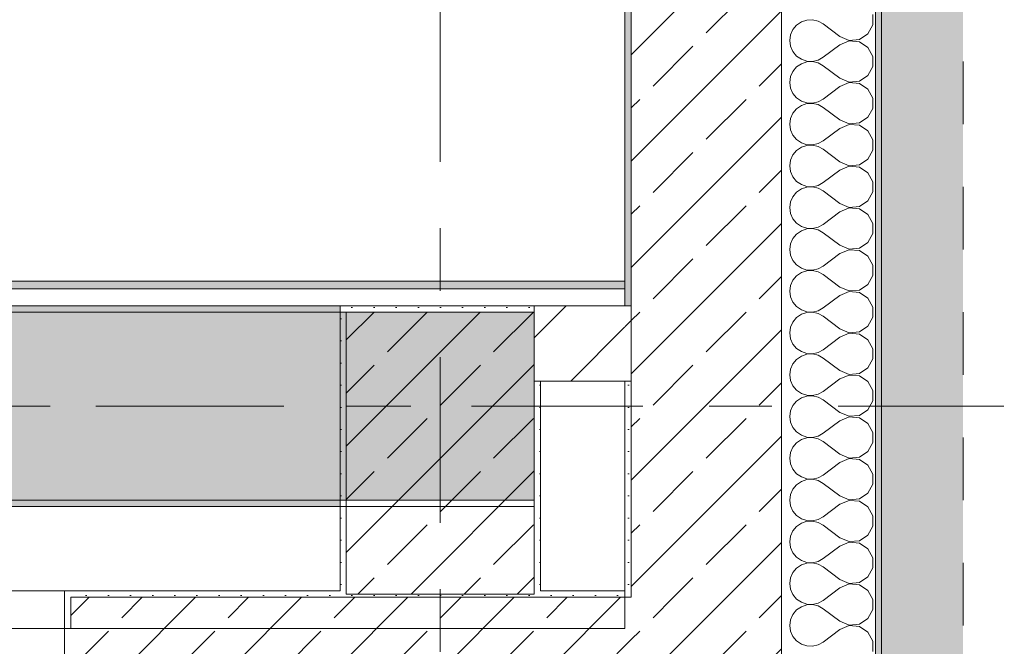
# Model space of a CAD drawing. Header units: metres. Extents: x -3.6 to 84.5, y -11 to 16.8.
# Tile 319 of 361: x 61.1 to 62.6, y 0.2 to 1.2. Entities that reach past the tile are written whole.
import ezdxf

# ---------------------------------------------------------------- set-up
doc = ezdxf.new("R2010")
doc.units = ezdxf.units.M
doc.header["$MEASUREMENT"] = 0
for name, pattern in [('Achse', [0.2, 0.1, -0.05, 0, -0.05]), ('Strichlinie doppelt', [0.546806, 0.264583, -0.105833, 0.070556, -0.105833]), ('Strichlinie eng', [0.115, 0.075, -0.04]), ('Wipeout_Contour', [1, 0, -1])]:
    doc.linetypes.add(name, pattern=pattern)
for name, color, linetype in [('301 - Elemente.Linie', 7, 'Continuous'), ('302 - Elemente.Schraffur', 7, 'Continuous'), ('451 - Universal.Achsen Raster', 7, 'Continuous'), ('604 - Struktur.Wand Aussen', 7, 'Continuous'), ('605 - Struktur.Wand Innen', 7, 'Continuous'), ('607 - Struktur.Stütze', 7, 'Continuous'), ('608 - Struktur.Träger', 7, 'Continuous'), ('Neubau_653 - Abdeckung.TB Verkofferung', 7, 'Continuous')]:
    doc.layers.add(name, color=color, linetype=linetype)
pattern_1 = [(45, (0, 0), (-0.01767767, 0.01767767), [0, -0.025])]
pattern_2 = [(45, (0, 0), (-0.08485281, 0.08485281), []), (45, (-0.04243, 0.04243), (-0.08485281, 0.08485281), [0.09, -0.03])]
pattern_3 = [(45, (0, 0), (-0.06363961, 0.06363961), [])]

# ---------------------------------------------------------------- blocks, each defined once
blk = doc.blocks.new('*X127')
at = {"layer": '604 - Struktur.Wand Aussen', "color": 7, "linetype": 'Continuous', "lineweight": 5}
for p, q in [((62.3155, 1.1661), (62.3068, 1.1631)), ((62.3247, 1.1665), (62.3155, 1.1661)), ((62.3336, 1.1645), (62.3247, 1.1665)), ((62.3417, 1.16), (62.3336, 1.1645)), ((62.4207, 1.1585), (62.4207, 1.1748)), ((62.2933, 1.1509), (62.2896, 1.1424)), ((62.2992, 1.1579), (62.2933, 1.1509)), ((62.3068, 1.1631), (62.2992, 1.1579)), ((62.3684, 1.14), (62.3417, 1.16)), ((62.413, 1.1442), (62.4207, 1.1585)), ((62.2896, 1.1424), (62.2884, 1.1333)), ((62.2884, 1.1333), (62.2896, 1.1242)), ((62.3684, 1.14), (62.3833, 1.1337)), ((62.3833, 1.133), (62.3684, 1.1267)), ((62.3833, 1.1337), (62.3995, 1.1352)), ((62.3995, 1.1314), (62.3833, 1.133)), ((62.3995, 1.1352), (62.413, 1.1442)), ((62.2896, 1.1242), (62.2933, 1.1158)), ((62.3684, 1.1267), (62.3417, 1.1067)), ((62.413, 1.1224), (62.3995, 1.1314)), ((62.4207, 1.1081), (62.413, 1.1224)), ((62.2933, 1.1158), (62.2992, 1.1087)), ((62.2992, 1.1087), (62.3068, 1.1035)), ((62.3068, 1.1035), (62.3155, 1.1006)), ((62.3247, 1.1001), (62.3336, 1.1022)), ((62.3336, 1.1022), (62.3417, 1.1067)), ((62.4207, 1.0919), (62.4207, 1.1081)), ((62.2992, 1.0913), (62.2933, 1.0842)), ((62.3068, 1.0965), (62.2992, 1.0913)), ((62.3155, 1.0994), (62.3068, 1.0965)), ((62.3155, 1.1006), (62.3247, 1.1001)), ((62.3247, 1.0999), (62.3155, 1.0994)), ((62.3336, 1.0978), (62.3247, 1.0999)), ((62.3417, 1.0933), (62.3336, 1.0978)), ((62.3684, 1.0733), (62.3417, 1.0933)), ((62.413, 1.0776), (62.4207, 1.0919)), ((62.2896, 1.0758), (62.2884, 1.0667)), ((62.2933, 1.0842), (62.2896, 1.0758)), ((62.3684, 1.0733), (62.3833, 1.067)), ((62.3995, 1.0686), (62.413, 1.0776)), ((62.2884, 1.0667), (62.2896, 1.0576)), ((62.2896, 1.0576), (62.2933, 1.0491)), ((62.3684, 1.06), (62.3417, 1.04)), ((62.3833, 1.0663), (62.3684, 1.06)), ((62.3833, 1.067), (62.3995, 1.0686)), ((62.3995, 1.0648), (62.3833, 1.0663)), ((62.413, 1.0558), (62.3995, 1.0648)), ((62.4207, 1.0415), (62.413, 1.0558)), ((62.2933, 1.0491), (62.2992, 1.0421)), ((62.2992, 1.0421), (62.3068, 1.0369)), ((62.3336, 1.0355), (62.3417, 1.04)), ((62.4207, 1.0252), (62.4207, 1.0415)), ((62.2992, 1.0246), (62.2933, 1.0175)), ((62.3068, 1.0298), (62.2992, 1.0246)), ((62.3068, 1.0369), (62.3155, 1.0339)), ((62.3155, 1.0328), (62.3068, 1.0298)), ((62.3155, 1.0339), (62.3247, 1.0335)), ((62.3247, 1.0332), (62.3155, 1.0328)), ((62.3247, 1.0335), (62.3336, 1.0355)), ((62.3336, 1.0311), (62.3247, 1.0332)), ((62.3417, 1.0267), (62.3336, 1.0311)), ((62.3684, 1.0067), (62.3417, 1.0267)), ((62.413, 1.0109), (62.4207, 1.0252)), ((62.2896, 1.0091), (62.2884, 1)), ((62.2933, 1.0175), (62.2896, 1.0091)), ((62.3684, 1.0067), (62.3833, 1.0004)), ((62.3995, 1.0019), (62.413, 1.0109)), ((62.2884, 1), (62.2896, 0.9909)), ((62.2896, 0.9909), (62.2933, 0.9825)), ((62.3684, 0.9933), (62.3417, 0.9733)), ((62.3833, 0.9996), (62.3684, 0.9933)), ((62.3833, 1.0004), (62.3995, 1.0019)), ((62.3995, 0.9981), (62.3833, 0.9996)), ((62.413, 0.9891), (62.3995, 0.9981)), ((62.2933, 0.9825), (62.2992, 0.9754)), ((62.2992, 0.9754), (62.3068, 0.9702)), ((62.4207, 0.9748), (62.413, 0.9891)), ((62.3068, 0.9631), (62.2992, 0.9579)), ((62.3068, 0.9702), (62.3155, 0.9672)), ((62.3155, 0.9661), (62.3068, 0.9631)), ((62.3155, 0.9672), (62.3247, 0.9668)), ((62.3247, 0.9665), (62.3155, 0.9661)), ((62.3247, 0.9668), (62.3336, 0.9689)), ((62.3336, 0.9645), (62.3247, 0.9665)), ((62.3336, 0.9689), (62.3417, 0.9733)), ((62.3417, 0.96), (62.3336, 0.9645)), ((62.3684, 0.94), (62.3417, 0.96)), ((62.4207, 0.9585), (62.4207, 0.9748)), ((62.2933, 0.9509), (62.2896, 0.9424)), ((62.2992, 0.9579), (62.2933, 0.9509)), ((62.3995, 0.9352), (62.413, 0.9442)), ((62.413, 0.9442), (62.4207, 0.9585)), ((62.2896, 0.9424), (62.2884, 0.9333)), ((62.2884, 0.9333), (62.2896, 0.9242)), ((62.3684, 0.94), (62.3833, 0.9337)), ((62.3833, 0.933), (62.3684, 0.9267)), ((62.3833, 0.9337), (62.3995, 0.9352)), ((62.3995, 0.9314), (62.3833, 0.933)), ((62.413, 0.9224), (62.3995, 0.9314)), ((62.2896, 0.9242), (62.2933, 0.9158)), ((62.2933, 0.9158), (62.2992, 0.9087)), ((62.3684, 0.9267), (62.3417, 0.9067)), ((62.4207, 0.9081), (62.413, 0.9224)), ((62.2992, 0.9087), (62.3068, 0.9035)), ((62.3068, 0.8965), (62.2992, 0.8913)), ((62.3068, 0.9035), (62.3155, 0.9006)), ((62.3155, 0.8994), (62.3068, 0.8965)), ((62.3155, 0.9006), (62.3247, 0.9001)), ((62.3247, 0.8999), (62.3155, 0.8994)), ((62.3247, 0.9001), (62.3336, 0.9022)), ((62.3336, 0.8978), (62.3247, 0.8999)), ((62.3336, 0.9022), (62.3417, 0.9067)), ((62.3417, 0.8933), (62.3336, 0.8978)), ((62.4207, 0.8919), (62.4207, 0.9081)), ((62.2933, 0.8842), (62.2896, 0.8758)), ((62.2992, 0.8913), (62.2933, 0.8842)), ((62.3684, 0.8733), (62.3417, 0.8933)), ((62.413, 0.8776), (62.4207, 0.8919)), ((62.2896, 0.8758), (62.2884, 0.8667)), ((62.2884, 0.8667), (62.2896, 0.8576)), ((62.3684, 0.8733), (62.3833, 0.867)), ((62.3833, 0.8663), (62.3684, 0.86)), ((62.3833, 0.867), (62.3995, 0.8686)), ((62.3995, 0.8648), (62.3833, 0.8663)), ((62.3995, 0.8686), (62.413, 0.8776)), ((62.2896, 0.8576), (62.2933, 0.8491)), ((62.3684, 0.86), (62.3417, 0.84)), ((62.413, 0.8558), (62.3995, 0.8648)), ((62.4207, 0.8415), (62.413, 0.8558)), ((62.2933, 0.8491), (62.2992, 0.8421)), ((62.2992, 0.8421), (62.3068, 0.8369)), ((62.3068, 0.8369), (62.3155, 0.8339)), ((62.3155, 0.8339), (62.3247, 0.8335)), ((62.3247, 0.8335), (62.3336, 0.8355)), ((62.3336, 0.8355), (62.3417, 0.84)), ((62.4207, 0.8252), (62.4207, 0.8415)), ((62.2992, 0.8246), (62.2933, 0.8175)), ((62.3068, 0.8298), (62.2992, 0.8246)), ((62.3155, 0.8328), (62.3068, 0.8298)), ((62.3247, 0.8332), (62.3155, 0.8328)), ((62.3336, 0.8311), (62.3247, 0.8332)), ((62.3417, 0.8267), (62.3336, 0.8311)), ((62.3684, 0.8067), (62.3417, 0.8267)), ((62.413, 0.8109), (62.4207, 0.8252)), ((62.2896, 0.8091), (62.2884, 0.8)), ((62.2933, 0.8175), (62.2896, 0.8091)), ((62.3684, 0.8067), (62.3833, 0.8004)), ((62.3995, 0.8019), (62.413, 0.8109)), ((62.2884, 0.8), (62.2896, 0.7909)), ((62.2896, 0.7909), (62.2933, 0.7825)), ((62.3684, 0.7933), (62.3417, 0.7733)), ((62.3833, 0.7996), (62.3684, 0.7933)), ((62.3833, 0.8004), (62.3995, 0.8019)), ((62.3995, 0.7981), (62.3833, 0.7996)), ((62.413, 0.7891), (62.3995, 0.7981)), ((62.4207, 0.7748), (62.413, 0.7891)), ((62.2933, 0.7825), (62.2992, 0.7754)), ((62.2992, 0.7754), (62.3068, 0.7702)), ((62.3336, 0.7689), (62.3417, 0.7733)), ((62.4207, 0.7585), (62.4207, 0.7748)), ((62.2992, 0.7579), (62.2933, 0.7509)), ((62.3068, 0.7631), (62.2992, 0.7579)), ((62.3068, 0.7702), (62.3155, 0.7672)), ((62.3155, 0.7661), (62.3068, 0.7631)), ((62.3155, 0.7672), (62.3247, 0.7668)), ((62.3247, 0.7665), (62.3155, 0.7661)), ((62.3247, 0.7668), (62.3336, 0.7689)), ((62.3336, 0.7645), (62.3247, 0.7665)), ((62.3417, 0.76), (62.3336, 0.7645)), ((62.3684, 0.74), (62.3417, 0.76)), ((62.413, 0.7442), (62.4207, 0.7585)), ((62.2896, 0.7424), (62.2884, 0.7333)), ((62.2933, 0.7509), (62.2896, 0.7424)), ((62.3684, 0.74), (62.3833, 0.7337)), ((62.3995, 0.7352), (62.413, 0.7442)), ((62.2884, 0.7333), (62.2896, 0.7242)), ((62.2896, 0.7242), (62.2933, 0.7158)), ((62.3684, 0.7267), (62.3417, 0.7067)), ((62.3833, 0.733), (62.3684, 0.7267)), ((62.3833, 0.7337), (62.3995, 0.7352)), ((62.3995, 0.7314), (62.3833, 0.733)), ((62.413, 0.7224), (62.3995, 0.7314)), ((62.2933, 0.7158), (62.2992, 0.7087)), ((62.2992, 0.7087), (62.3068, 0.7035)), ((62.4207, 0.7081), (62.413, 0.7224)), ((62.4207, 0.6919), (62.4207, 0.7081)), ((62.3068, 0.6965), (62.2992, 0.6913)), ((62.3068, 0.7035), (62.3155, 0.7006)), ((62.3155, 0.6994), (62.3068, 0.6965)), ((62.3155, 0.7006), (62.3247, 0.7001)), ((62.3247, 0.6999), (62.3155, 0.6994)), ((62.3247, 0.7001), (62.3336, 0.7022)), ((62.3336, 0.6978), (62.3247, 0.6999)), ((62.3336, 0.7022), (62.3417, 0.7067)), ((62.3417, 0.6933), (62.3336, 0.6978)), ((62.3684, 0.6733), (62.3417, 0.6933)), ((62.2933, 0.6842), (62.2896, 0.6758)), ((62.2992, 0.6913), (62.2933, 0.6842)), ((62.3995, 0.6686), (62.413, 0.6776)), ((62.413, 0.6776), (62.4207, 0.6919)), ((62.2896, 0.6758), (62.2884, 0.6667)), ((62.2884, 0.6667), (62.2896, 0.6576)), ((62.3684, 0.6733), (62.3833, 0.667)), ((62.3833, 0.6663), (62.3684, 0.66)), ((62.3833, 0.667), (62.3995, 0.6686)), ((62.3995, 0.6648), (62.3833, 0.6663)), ((62.413, 0.6558), (62.3995, 0.6648)), ((62.2896, 0.6576), (62.2933, 0.6491)), ((62.2933, 0.6491), (62.2992, 0.6421)), ((62.3684, 0.66), (62.3417, 0.64)), ((62.4207, 0.6415), (62.413, 0.6558)), ((62.2992, 0.6421), (62.3068, 0.6369)), ((62.3068, 0.6298), (62.2992, 0.6246)), ((62.3068, 0.6369), (62.3155, 0.6339)), ((62.3155, 0.6328), (62.3068, 0.6298)), ((62.3155, 0.6339), (62.3247, 0.6335)), ((62.3247, 0.6332), (62.3155, 0.6328)), ((62.3247, 0.6335), (62.3336, 0.6355)), ((62.3336, 0.6311), (62.3247, 0.6332)), ((62.3336, 0.6355), (62.3417, 0.64)), ((62.3417, 0.6267), (62.3336, 0.6311)), ((62.4207, 0.6252), (62.4207, 0.6415)), ((62.2933, 0.6175), (62.2896, 0.6091)), ((62.2992, 0.6246), (62.2933, 0.6175)), ((62.3684, 0.6067), (62.3417, 0.6267)), ((62.413, 0.6109), (62.4207, 0.6252)), ((62.2896, 0.6091), (62.2884, 0.6)), ((62.2884, 0.6), (62.2896, 0.5909)), ((62.3684, 0.6067), (62.3833, 0.6004)), ((62.3833, 0.5996), (62.3684, 0.5933)), ((62.3833, 0.6004), (62.3995, 0.6019)), ((62.3995, 0.5981), (62.3833, 0.5996)), ((62.3995, 0.6019), (62.413, 0.6109)), ((62.413, 0.5891), (62.3995, 0.5981)), ((62.2896, 0.5909), (62.2933, 0.5825)), ((62.2933, 0.5825), (62.2992, 0.5754)), ((62.3684, 0.5933), (62.3417, 0.5733)), ((62.4207, 0.5748), (62.413, 0.5891)), ((62.2992, 0.5754), (62.3068, 0.5702)), ((62.3068, 0.5702), (62.3155, 0.5672)), ((62.3155, 0.5672), (62.3247, 0.5668)), ((62.3247, 0.5665), (62.3155, 0.5661)), ((62.3247, 0.5668), (62.3336, 0.5689)), ((62.3336, 0.5645), (62.3247, 0.5665)), ((62.3336, 0.5689), (62.3417, 0.5733)), ((62.4207, 0.5585), (62.4207, 0.5748)), ((62.2933, 0.5509), (62.2896, 0.5424)), ((62.2992, 0.5579), (62.2933, 0.5509)), ((62.3068, 0.5631), (62.2992, 0.5579)), ((62.3155, 0.5661), (62.3068, 0.5631)), ((62.3417, 0.56), (62.3336, 0.5645)), ((62.3684, 0.54), (62.3417, 0.56)), ((62.413, 0.5442), (62.4207, 0.5585)), ((62.2896, 0.5424), (62.2884, 0.5333)), ((62.3684, 0.54), (62.3833, 0.5337)), ((62.3833, 0.5337), (62.3995, 0.5352)), ((62.3995, 0.5352), (62.413, 0.5442)), ((62.2884, 0.5333), (62.2896, 0.5242)), ((62.2896, 0.5242), (62.2933, 0.5158)), ((62.3684, 0.5267), (62.3417, 0.5067)), ((62.3833, 0.533), (62.3684, 0.5267)), ((62.3995, 0.5314), (62.3833, 0.533)), ((62.413, 0.5224), (62.3995, 0.5314)), ((62.4207, 0.5081), (62.413, 0.5224)), ((62.2933, 0.5158), (62.2992, 0.5087)), ((62.2992, 0.5087), (62.3068, 0.5035)), ((62.3068, 0.5035), (62.3155, 0.5006)), ((62.3336, 0.5022), (62.3417, 0.5067)), ((62.4207, 0.4919), (62.4207, 0.5081)), ((62.2992, 0.4913), (62.2933, 0.4842)), ((62.3068, 0.4965), (62.2992, 0.4913)), ((62.3155, 0.4994), (62.3068, 0.4965)), ((62.3155, 0.5006), (62.3247, 0.5001)), ((62.3247, 0.4999), (62.3155, 0.4994)), ((62.3247, 0.5001), (62.3336, 0.5022)), ((62.3336, 0.4978), (62.3247, 0.4999)), ((62.3417, 0.4933), (62.3336, 0.4978)), ((62.3684, 0.4733), (62.3417, 0.4933)), ((62.413, 0.4776), (62.4207, 0.4919)), ((62.2896, 0.4758), (62.2884, 0.4667)), ((62.2933, 0.4842), (62.2896, 0.4758)), ((62.3684, 0.4733), (62.3833, 0.467)), ((62.3995, 0.4686), (62.413, 0.4776)), ((62.2884, 0.4667), (62.2896, 0.4576)), ((62.2896, 0.4576), (62.2933, 0.4491)), ((62.3684, 0.46), (62.3417, 0.44)), ((62.3833, 0.4663), (62.3684, 0.46)), ((62.3833, 0.467), (62.3995, 0.4686)), ((62.3995, 0.4648), (62.3833, 0.4663)), ((62.413, 0.4558), (62.3995, 0.4648)), ((62.2933, 0.4491), (62.2992, 0.4421)), ((62.2992, 0.4421), (62.3068, 0.4369)), ((62.4207, 0.4415), (62.413, 0.4558)), ((62.4207, 0.4252), (62.4207, 0.4415)), ((62.2992, 0.4246), (62.2933, 0.4175)), ((62.3068, 0.4298), (62.2992, 0.4246)), ((62.3068, 0.4369), (62.3155, 0.4339)), ((62.3155, 0.4328), (62.3068, 0.4298)), ((62.3155, 0.4339), (62.3247, 0.4335)), ((62.3247, 0.4332), (62.3155, 0.4328)), ((62.3247, 0.4335), (62.3336, 0.4355)), ((62.3336, 0.4311), (62.3247, 0.4332)), ((62.3336, 0.4355), (62.3417, 0.44)), ((62.3417, 0.4267), (62.3336, 0.4311)), ((62.3684, 0.4067), (62.3417, 0.4267)), ((62.413, 0.4109), (62.4207, 0.4252)), ((62.2896, 0.4091), (62.2884, 0.4)), ((62.2933, 0.4175), (62.2896, 0.4091)), ((62.3995, 0.4019), (62.413, 0.4109)), ((62.2884, 0.4), (62.2896, 0.3909)), ((62.3684, 0.3933), (62.3417, 0.3733)), ((62.3684, 0.4067), (62.3833, 0.4004)), ((62.3833, 0.3996), (62.3684, 0.3933)), ((62.3833, 0.4004), (62.3995, 0.4019)), ((62.3995, 0.3981), (62.3833, 0.3996)), ((62.413, 0.3891), (62.3995, 0.3981)), ((62.2896, 0.3909), (62.2933, 0.3825)), ((62.2933, 0.3825), (62.2992, 0.3754)), ((62.4207, 0.3748), (62.413, 0.3891)), ((62.2992, 0.3754), (62.3068, 0.3702)), ((62.3068, 0.3631), (62.2992, 0.3579)), ((62.3068, 0.3702), (62.3155, 0.3672)), ((62.3155, 0.3661), (62.3068, 0.3631)), ((62.3155, 0.3672), (62.3247, 0.3668)), ((62.3247, 0.3665), (62.3155, 0.3661)), ((62.3247, 0.3668), (62.3336, 0.3689)), ((62.3336, 0.3645), (62.3247, 0.3665)), ((62.3336, 0.3689), (62.3417, 0.3733)), ((62.3417, 0.36), (62.3336, 0.3645)), ((62.4207, 0.3585), (62.4207, 0.3748)), ((62.2933, 0.3509), (62.2896, 0.3424)), ((62.2992, 0.3579), (62.2933, 0.3509)), ((62.3684, 0.34), (62.3417, 0.36)), ((62.413, 0.3442), (62.4207, 0.3585)), ((62.2896, 0.3424), (62.2884, 0.3333)), ((62.2884, 0.3333), (62.2896, 0.3242)), ((62.3684, 0.34), (62.3833, 0.3337)), ((62.3833, 0.333), (62.3684, 0.3267)), ((62.3833, 0.3337), (62.3995, 0.3352)), ((62.3995, 0.3314), (62.3833, 0.333)), ((62.3995, 0.3352), (62.413, 0.3442)), ((62.413, 0.3224), (62.3995, 0.3314)), ((62.2896, 0.3242), (62.2933, 0.3158)), ((62.2933, 0.3158), (62.2992, 0.3087)), ((62.3684, 0.3267), (62.3417, 0.3067)), ((62.4207, 0.3081), (62.413, 0.3224)), ((62.2992, 0.3087), (62.3068, 0.3035)), ((62.3068, 0.3035), (62.3155, 0.3006)), ((62.3155, 0.2994), (62.3068, 0.2965)), ((62.3155, 0.3006), (62.3247, 0.3001)), ((62.3247, 0.2999), (62.3155, 0.2994)), ((62.3247, 0.3001), (62.3336, 0.3022)), ((62.3336, 0.2978), (62.3247, 0.2999)), ((62.3336, 0.3022), (62.3417, 0.3067)), ((62.4207, 0.2919), (62.4207, 0.3081)), ((62.2933, 0.2842), (62.2896, 0.2758)), ((62.2992, 0.2913), (62.2933, 0.2842)), ((62.3068, 0.2965), (62.2992, 0.2913)), ((62.3417, 0.2933), (62.3336, 0.2978)), ((62.3684, 0.2733), (62.3417, 0.2933)), ((62.413, 0.2776), (62.4207, 0.2919)), ((62.2896, 0.2758), (62.2884, 0.2667)), ((62.3684, 0.2733), (62.3833, 0.267)), ((62.3833, 0.267), (62.3995, 0.2686)), ((62.3995, 0.2686), (62.413, 0.2776)), ((62.2884, 0.2667), (62.2896, 0.2576)), ((62.2896, 0.2576), (62.2933, 0.2491)), ((62.3684, 0.26), (62.3417, 0.24)), ((62.3833, 0.2663), (62.3684, 0.26)), ((62.3995, 0.2648), (62.3833, 0.2663)), ((62.413, 0.2558), (62.3995, 0.2648)), ((62.4207, 0.2415), (62.413, 0.2558)), ((62.2933, 0.2491), (62.2992, 0.2421)), ((62.2992, 0.2421), (62.3068, 0.2369)), ((62.3068, 0.2369), (62.3155, 0.2339)), ((62.3336, 0.2355), (62.3417, 0.24)), ((62.4207, 0.2252), (62.4207, 0.2415)), ((62.2992, 0.2246), (62.2933, 0.2175)), ((62.3068, 0.2298), (62.2992, 0.2246)), ((62.3155, 0.2328), (62.3068, 0.2298)), ((62.3155, 0.2339), (62.3247, 0.2335)), ((62.3247, 0.2332), (62.3155, 0.2328)), ((62.3247, 0.2335), (62.3336, 0.2355)), ((62.3336, 0.2311), (62.3247, 0.2332)), ((62.3417, 0.2267), (62.3336, 0.2311)), ((62.3684, 0.2067), (62.3417, 0.2267)), ((62.413, 0.2109), (62.4207, 0.2252)), ((62.2896, 0.2091), (62.2884, 0.2)), ((62.2933, 0.2175), (62.2896, 0.2091)), ((62.3684, 0.2067), (62.3833, 0.2004)), ((62.3995, 0.2019), (62.413, 0.2109)), ((62.2884, 0.2), (62.2896, 0.1909)), ((62.2896, 0.1909), (62.2933, 0.1825)), ((62.3684, 0.1933), (62.3417, 0.1733)), ((62.3833, 0.1996), (62.3684, 0.1933)), ((62.3833, 0.2004), (62.3995, 0.2019)), ((62.3995, 0.1981), (62.3833, 0.1996)), ((62.413, 0.1891), (62.3995, 0.1981)), ((62.4207, 0.1748), (62.413, 0.1891)), ((62.2933, 0.1825), (62.2992, 0.1754)), ((62.2992, 0.1754), (62.3068, 0.1702)), ((62.3336, 0.1689), (62.3417, 0.1733)), ((62.4207, 0.1585), (62.4207, 0.1748)), ((62.3068, 0.1702), (62.3155, 0.1672)), ((62.3155, 0.1672), (62.3247, 0.1668)), ((62.3247, 0.1668), (62.3336, 0.1689))]:
    blk.add_line(p, q, dxfattribs=at)

msp = doc.modelspace()

# ---------------------------------------------------------------- hatches: boundary and pattern name
at = {"layer": '302 - Elemente.Schraffur', "linetype": 'Continuous', "lineweight": 0, "true_color": 0x2f2f2f}
msp.add_hatch(color=250, dxfattribs=at).paths.add_polyline_path([(62.565, 5.1), (62.435, 5.1), (62.435, -3.31), (62.565, -3.31)])
at = {"layer": '604 - Struktur.Wand Aussen', "linetype": 'Continuous', "lineweight": 0, "true_color": 0x000000}
h = msp.add_hatch(dxfattribs=at)
h.set_pattern_fill('Verputz_0001', color=18, style=0, pattern_type=2)
h.set_pattern_definition([(0, (0, 0), (0, 0.08660254), [0, -0.05]), (0, (0.025, 0.0433), (0, 0.08660254), [0, -0.05])])
h.paths.add_polyline_path([(62.435, 5.975), (62.425, 5.975), (62.425, -0.145), (62.435, -0.145)])
h = msp.add_hatch(dxfattribs=at)
h.set_pattern_fill('Gips_0001', color=18, style=0, pattern_type=2)
h.set_pattern_definition(pattern_1)
h.paths.add_polyline_path([(61.14, 0.255), (61.13, 0.255), (61.13, 0.195), (61.14, 0.195)])
h = msp.add_hatch(dxfattribs=at)
h.set_pattern_fill('Gips_0001', color=18, style=0, pattern_type=2)
h.set_pattern_definition(pattern_1)
h.paths.add_polyline_path([(61.57, 0.255), (61.14, 0.255), (61.14, 0.245), (61.57, 0.245)])
h = msp.add_hatch(dxfattribs=at)
h.set_pattern_fill('Gips_0001', color=18, style=0, pattern_type=2)
h.set_pattern_definition(pattern_1)
h.paths.add_polyline_path([(62.025, 0.255), (61.89, 0.255), (61.89, 0.245), (62.025, 0.245)])
h = msp.add_hatch(dxfattribs=at)
h.set_pattern_fill('Gips_0001', color=18, style=0, pattern_type=2)
h.set_pattern_definition(pattern_1)
h.paths.add_polyline_path([(62.025, 0.255), (62.035, 0.245), (62.035, 0.255)])
h = msp.add_hatch(dxfattribs=at)
h.set_pattern_fill('Gips_0001', color=18, style=0, pattern_type=2)
h.set_pattern_definition(pattern_1)
h.paths.add_polyline_path([(62.025, 0.245), (62.035, 0.245), (62.025, 0.255)])
h = msp.add_hatch(dxfattribs=at)
h.set_pattern_fill('Beton__Stahlbeton_0001', color=18, style=0, pattern_type=2)
h.set_pattern_definition(pattern_2)
h.paths.add_polyline_path([(61.14, 0.195), (61.13, 0.195), (61.13, 0.125), (61.14, 0.125), (61.17, 0.125), (61.17, 0.005), (62.035, 0.005), (62.035, 0.245), (61.14, 0.245)])
h = msp.add_hatch(dxfattribs=at)
h.set_pattern_fill('Beton__Stahlbeton_0001', color=18, style=0, pattern_type=2)
h.set_pattern_definition(pattern_2)
h.paths.add_polyline_path([(62.035, 0.245), (62.275, 0.005), (62.275, 0.245)])
h = msp.add_hatch(dxfattribs=at)
h.set_pattern_fill('Beton__Stahlbeton_0001', color=18, style=0, pattern_type=2)
h.set_pattern_definition(pattern_2)
h.paths.add_polyline_path([(62.035, 0.005), (62.275, 0.005), (62.035, 0.245)])
at = {"layer": '607 - Struktur.Stütze', "linetype": 'Continuous', "lineweight": 0, "true_color": 0x000000}
h = msp.add_hatch(dxfattribs=at)
h.set_pattern_fill('Gips_0001', color=18, style=0, pattern_type=2)
h.set_pattern_definition(pattern_1)
h.paths.add_polyline_path([(61.88, 0.71), (61.57, 0.71), (61.57, 0.255), (61.58, 0.255), (61.58, 0.7), (61.88, 0.7)])
h = msp.add_hatch(dxfattribs=at)
h.set_pattern_fill('Beton__Stahlbeton_0001', color=18, style=0, pattern_type=2)
h.set_pattern_definition(pattern_2)
h.paths.add_polyline_path([(61.58, 0.25), (61.88, 0.25), (61.88, 0.7), (61.58, 0.7)])
h = msp.add_hatch(dxfattribs=at)
h.set_pattern_fill('Gips_0001', color=18, style=0, pattern_type=2)
h.set_pattern_definition(pattern_1)
h.paths.add_polyline_path([(61.88, 0.255), (61.89, 0.255), (61.89, 0.59), (61.88, 0.59)])
h = msp.add_hatch(dxfattribs=at)
h.set_pattern_fill('Gips_0001', color=18, style=0, pattern_type=2)
h.set_pattern_definition(pattern_1)
h.paths.add_polyline_path([(61.57, 0.255), (61.57, 0.245), (61.89, 0.245), (61.89, 0.255), (61.88, 0.255), (61.88, 0.25), (61.58, 0.25), (61.58, 0.255)])
at = {"layer": '608 - Struktur.Träger', "linetype": 'Continuous', "lineweight": 0, "true_color": 0x000000}
h = msp.add_hatch(dxfattribs=at)
h.set_pattern_fill('Gips_0001', color=18, style=0, pattern_type=2)
h.set_pattern_definition(pattern_1)
h.paths.add_polyline_path([(61.57, 0.71), (58.29, 0.71), (58.29, 0.7), (61.57, 0.7)])
h = msp.add_hatch(dxfattribs=at)
h.set_pattern_fill('Gips_0001', color=18, style=0, pattern_type=2)
h.set_pattern_definition(pattern_1)
h.paths.add_polyline_path([(61.57, 0.4), (58.29, 0.4), (58.29, 0.39), (61.57, 0.39)])
at = {"layer": 'Neubau_653 - Abdeckung.TB Verkofferung', "linetype": 'Continuous', "lineweight": 0, "true_color": 0x000000}
h = msp.add_hatch(dxfattribs=at)
h.set_pattern_fill('Gips_0001', color=18, style=0, pattern_type=2)
h.set_pattern_definition(pattern_1)
h.paths.add_polyline_path([(51.115, 0.737), (62.025, 0.737), (62.025, 0.7495), (51.115, 0.7495)])

# ---------------------------------------------------------------- linework, layer by layer
at = {"layer": '301 - Elemente.Linie', "color": 253, "linetype": 'Strichlinie eng', "lineweight": 13, "true_color": 0xa0a0a0, "flags": 128}
msp.add_lwpolyline([(62.565, 5.1), (62.565, -3.31)], dxfattribs=at)
at = {"layer": '451 - Universal.Achsen Raster', "color": 160, "linetype": 'Strichlinie doppelt', "lineweight": 9, "true_color": 0x3232ff}
for p, q in [((61.73, -10.585), (61.73, 16.355)), ((64.935, 0.55), (-3.175, 0.55))]:
    msp.add_line(p, q, dxfattribs=at)
at = {"layer": '604 - Struktur.Wand Aussen', "color": 7, "linetype": 'Continuous', "lineweight": 13}
for p, q in [((62.275, 0.245), (62.275, 5.975)), ((61.13, 0.255), (58.73, 0.255)), ((62.035, 0.245), (62.035, 0.255)), ((62.035, 0.245), (62.035, 0.255)), ((62.035, 0.245), (61.14, 0.245)), ((61.14, 0.245), (61.14, 0.195)), ((62.275, 0.005), (62.275, 0.245)), ((62.275, 0.005), (62.275, 0.245)), ((61.13, 0.125), (61.13, 0.195))]:
    msp.add_line(p, q, dxfattribs=at)
at = {"layer": '604 - Struktur.Wand Aussen', "color": 7, "linetype": 'Continuous', "lineweight": 5}
for p, q in [((62.425, -0.005), (62.425, 5.975)), ((61.13, 0.245), (61.13, 0.255)), ((61.14, 0.255), (61.13, 0.255)), ((61.13, 0.195), (61.13, 0.245)), ((61.14, 0.195), (61.13, 0.195))]:
    msp.add_line(p, q, dxfattribs=at)
at = {"layer": '604 - Struktur.Wand Aussen', "color": 7, "linetype": 'Continuous', "lineweight": 5, "flags": 128}
for points in [[(62.435, -0.145), (62.435, 5.975)], [(61.57, 0.255), (61.14, 0.255)], [(62.025, 0.255), (61.89, 0.255)]]:
    msp.add_lwpolyline(points, dxfattribs=at)
at = {"layer": '607 - Struktur.Stütze', "color": 7, "linetype": 'Continuous', "lineweight": 5, "flags": 128}
for points in [[(61.88, 0.71), (61.57, 0.71), (61.57, 0.255)], [(61.89, 0.255), (61.89, 0.59)]]:
    msp.add_lwpolyline(points, dxfattribs=at)
at = {"layer": '607 - Struktur.Stütze', "color": 7, "linetype": 'Continuous', "lineweight": 13, "flags": 128}
msp.add_lwpolyline([(61.58, 0.25), (61.88, 0.25), (61.88, 0.7), (61.58, 0.7)], close=True, dxfattribs=at)
at = {"layer": '608 - Struktur.Träger', "color": 7, "linetype": 'Continuous', "lineweight": 5}
for p, q in [((61.57, 0.71), (58.29, 0.71)), ((61.57, 0.71), (61.57, 0.7)), ((61.57, 0.4), (61.57, 0.39)), ((61.57, 0.39), (58.29, 0.39))]:
    msp.add_line(p, q, dxfattribs=at)
at = {"layer": '608 - Struktur.Träger', "color": 7, "linetype": 'Continuous', "lineweight": 13}
for p, q in [((61.57, 0.7), (58.29, 0.7)), ((0.38, 0.39), (61.88, 0.39))]:
    msp.add_line(p, q, dxfattribs=at)
at = {"layer": '608 - Struktur.Träger', "color": 7, "linetype": 'Achse', "lineweight": 9}
msp.add_line((0.38, 0.55), (61.88, 0.55), dxfattribs=at)
at = {"layer": '608 - Struktur.Träger', "color": 7, "linetype": 'Continuous', "lineweight": 13, "flags": 128}
msp.add_lwpolyline([(61.88, 0.4), (61.57, 0.4), (58.29, 0.4), (57.97, 0.4), (54.69, 0.4), (54.37, 0.4), (51.09, 0.4), (50.77, 0.4), (47.49, 0.4)], dxfattribs=at)
at = {"layer": 'Neubau_653 - Abdeckung.TB Verkofferung', "color": 1, "linetype": 'Continuous', "lineweight": 9}
for p, q in [((51.115, 0.7495), (62.025, 0.7495)), ((62.025, 0.195), (62.025, 0.7495)), ((51.115, 0.195), (62.025, 0.195))]:
    msp.add_line(p, q, dxfattribs=at)
at = {"layer": 'Neubau_653 - Abdeckung.TB Verkofferung', "color": 1, "linetype": 'Continuous', "lineweight": 5}
for p, q in [((62.025, 0.7495), (51.115, 0.7495)), ((62.025, 0.737), (51.115, 0.737)), ((62.025, 0.71), (51.115, 0.71))]:
    msp.add_line(p, q, dxfattribs=at)
at = {"layer": 'Neubau_653 - Abdeckung.TB Verkofferung', "color": 1, "linetype": 'Continuous', "lineweight": 5, "flags": 128}
msp.add_lwpolyline([(62.025, 0.7495), (62.025, 0.737), (62.025, 0.71)], dxfattribs=at)

# ---------------------------------------------------------------- block references
at = {"layer": '604 - Struktur.Wand Aussen', "color": 7, "lineweight": 18}
msp.add_blockref('*X127', (0, 0), dxfattribs=at)

# ---------------------------------------------------------------- next in the draw order: wipeouts: each hides what was drawn before it
at = {"color": 254, "linetype": 'Wipeout_Contour', "lineweight": 0, "ltscale": 248.141876}
msp.add_wipeout([(62.025, 0.71), (62.025, 0.59), (62.035, 0.59), (62.035, 0.71)], dxfattribs=at).dxf.layer = '605 - Struktur.Wand Innen'

# ---------------------------------------------------------------- next in the draw order: hatches: boundary and pattern name
at = {"layer": '604 - Struktur.Wand Aussen', "linetype": 'Continuous', "lineweight": 0, "true_color": 0x000000}
h = msp.add_hatch(dxfattribs=at)
h.set_pattern_fill('Beton__Stahlbeton_0001', color=18, style=0, pattern_type=2)
h.set_pattern_definition(pattern_2)
h.paths.add_polyline_path([(62.275, 0.245), (62.275, 5.975), (62.035, 5.975), (62.035, 0.245)])
at = {"layer": '605 - Struktur.Wand Innen', "linetype": 'Continuous', "lineweight": 0, "true_color": 0x000000}
h = msp.add_hatch(dxfattribs=at)
h.set_pattern_fill('MW_Ziegel_0001', color=18, style=0, pattern_type=2)
h.set_pattern_definition(pattern_3)
h.paths.add_polyline_path([(62.025, 0.71), (62.025, 0.59), (62.035, 0.59), (62.035, 0.71)])

# ---------------------------------------------------------------- next in the draw order: linework, layer by layer
at = {"layer": '604 - Struktur.Wand Aussen', "color": 7, "linetype": 'Continuous', "lineweight": 13}
for p, q in [((62.035, 5.19), (62.035, 0.71)), ((62.035, 0.59), (62.035, 0.71)), ((62.035, 0.59), (62.035, 0.71)), ((62.035, 0.59), (62.035, 0.255))]:
    msp.add_line(p, q, dxfattribs=at)

# ---------------------------------------------------------------- next in the draw order: wipeouts: each hides what was drawn before it
at = {"color": 254, "linetype": 'Wipeout_Contour', "lineweight": 0, "ltscale": 247.831808}
msp.add_wipeout([(61.88, 0.59), (62.025, 0.59), (62.025, 0.71), (61.88, 0.71)], dxfattribs=at).dxf.layer = '605 - Struktur.Wand Innen'

# ---------------------------------------------------------------- next in the draw order: hatches: boundary and pattern name
at = {"layer": '604 - Struktur.Wand Aussen', "linetype": 'Continuous', "lineweight": 0, "true_color": 0x000000}
h = msp.add_hatch(dxfattribs=at)
h.set_pattern_fill('Gips_0001', color=18, style=0, pattern_type=2)
h.set_pattern_definition(pattern_1)
h.paths.add_polyline_path([(62.025, 5.19), (62.025, 0.71), (62.035, 0.71), (62.035, 5.19)])
h = msp.add_hatch(dxfattribs=at)
h.set_pattern_fill('Gips_0001', color=18, style=0, pattern_type=2)
h.set_pattern_definition(pattern_1)
h.paths.add_polyline_path([(62.025, 0.59), (62.025, 0.255), (62.035, 0.255), (62.035, 0.59)])
at = {"layer": '605 - Struktur.Wand Innen', "linetype": 'Continuous', "lineweight": 0, "true_color": 0x000000}
h = msp.add_hatch(dxfattribs=at)
h.set_pattern_fill('MW_Ziegel_0001', color=18, style=0, pattern_type=2)
h.set_pattern_definition(pattern_3)
h.paths.add_polyline_path([(61.88, 0.59), (62.025, 0.59), (62.025, 0.71), (61.88, 0.71)])
at = {"layer": '608 - Struktur.Träger', "linetype": 'Continuous', "lineweight": 0, "true_color": 0x000000}
h = msp.add_hatch(dxfattribs=at)
h.set_pattern_fill('Beton__Stahlbeton_0001', color=18, style=0, pattern_type=2)
h.set_pattern_definition(pattern_2)
h.paths.add_polyline_path([(0.69, 0.7), (0.38, 0.7), (0.38, 0.4), (0.69, 0.4), (3.97, 0.4), (4.29, 0.4), (7.57, 0.4), (7.89, 0.4), (11.17, 0.4), (11.49, 0.4), (14.77, 0.4), (15.09, 0.4), (18.37, 0.4), (18.69, 0.4), (21.97, 0.4), (22.29, 0.4), (25.57, 0.4), (25.89, 0.4), (29.17, 0.4), (29.49, 0.4), (32.77, 0.4), (33.09, 0.4), (36.37, 0.4), (36.69, 0.4), (39.97, 0.4), (40.29, 0.4), (43.57, 0.4), (43.89, 0.4), (47.17, 0.4), (47.49, 0.4), (50.77, 0.4), (51.09, 0.4), (54.37, 0.4), (54.69, 0.4), (57.97, 0.4), (58.29, 0.4), (61.57, 0.4), (61.88, 0.4), (61.88, 0.7), (61.57, 0.7), (58.29, 0.7), (57.97, 0.7), (54.69, 0.7), (54.37, 0.7), (51.09, 0.7), (50.77, 0.7), (47.49, 0.7), (47.17, 0.7), (43.89, 0.7), (43.57, 0.7), (40.29, 0.7), (39.9, 0.7), (36.69, 0.7), (36.37, 0.7), (33.09, 0.7), (32.77, 0.7), (29.49, 0.7), (29.17, 0.7), (25.89, 0.7), (25.57, 0.7), (22.29, 0.7), (21.97, 0.7), (18.69, 0.7), (18.37, 0.7), (15.09, 0.7), (14.77, 0.7), (11.49, 0.7), (11.17, 0.7), (7.89, 0.7), (7.57, 0.7), (4.29, 0.7), (3.97, 0.7)])

# ---------------------------------------------------------------- next in the draw order: linework, layer by layer
at = {"layer": '604 - Struktur.Wand Aussen', "color": 7, "linetype": 'Continuous', "lineweight": 18}
for p, q in [((62.035, 0.71), (62.025, 0.71)), ((62.035, 0.71), (62.025, 0.71)), ((62.025, 0.59), (62.035, 0.59)), ((62.025, 0.59), (62.035, 0.59))]:
    msp.add_line(p, q, dxfattribs=at)
at = {"layer": '604 - Struktur.Wand Aussen', "color": 7, "linetype": 'Continuous', "lineweight": 5, "flags": 128}
for points in [[(62.025, 5.19), (62.025, 0.71)], [(62.025, 0.59), (62.025, 0.255)]]:
    msp.add_lwpolyline(points, dxfattribs=at)
at = {"layer": '605 - Struktur.Wand Innen', "color": 7, "linetype": 'Continuous', "lineweight": 18, "flags": 128}
for points in [[(62.025, 0.71), (61.88, 0.71)], [(61.88, 0.71), (61.88, 0.7)], [(61.88, 0.59), (62.025, 0.59)]]:
    msp.add_lwpolyline(points, dxfattribs=at)
at = {"layer": '608 - Struktur.Träger', "color": 7, "linetype": 'Continuous', "lineweight": 13}
for p, q in [((0.38, 0.71), (61.88, 0.71)), ((61.88, 0.39), (61.88, 0.71)), ((61.88, 0.7), (61.57, 0.7))]:
    msp.add_line(p, q, dxfattribs=at)
at = {"layer": '608 - Struktur.Träger', "color": 7, "linetype": 'Continuous', "lineweight": 9}
msp.add_line((61.88, 0.7), (61.88, 0.4), dxfattribs=at)

doc.saveas('drawing.dxf')
